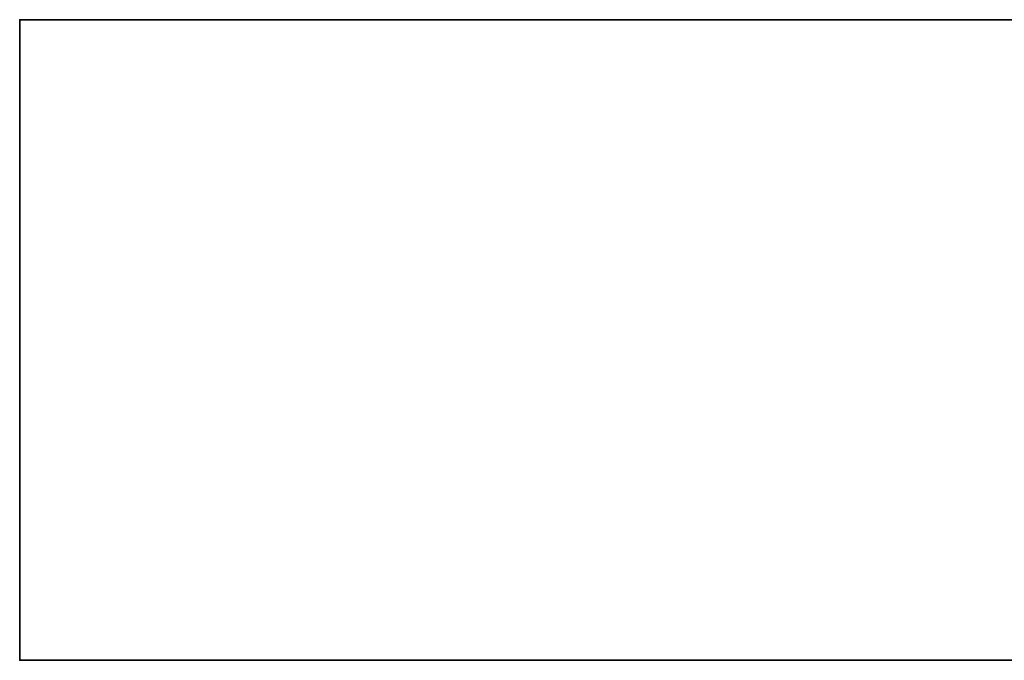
# Model space of a CAD drawing. Header units: millimetres. Extents: x -523 to 5173, y -130 to 66.
# Tile 1043 of 1056: x 927 to 1060, y -46 to 40. Entities that reach past the tile are written whole.
import ezdxf

# ---------------------------------------------------------------- set-up
doc = ezdxf.new("R2010")
doc.units = ezdxf.units.MM
doc.layers.add('151', color=7, linetype='Continuous', true_color=0xffffff)

# ---------------------------------------------------------------- blocks, each defined once
blk = doc.blocks.new('UG_SURFACE_010')
at = {"layer": '151', "color": 252, "linetype": 'Continuous', "lineweight": 35}
for points in [[(927.5, -46, -8), (927.5, 40, -8), (1077.5, 40, -8), (1077.5, -46, -8)], [(927.5, 40, 2207), (2072.5, 40, 2207), (1922.5, 40, 2057), (1077.5, 40, 2057)], [(1077.5, 40, 2057), (1077.5, 40, -8), (927.5, 40, -8), (927.5, 40, 2207)], [(927.5, -46, 2207), (927.5, 40, 2207), (927.5, 40, -8), (927.5, -46, -8)], [(2072.5, -46, 2207), (2072.5, 40, 2207), (927.5, 40, 2207), (927.5, -46, 2207)], [(2072.5, -46, 2207), (927.5, -46, 2207), (1077.5, -46, 2057), (1922.5, -46, 2057)], [(927.5, -46, 2207), (927.5, -46, -8), (1077.5, -46, -8), (1077.5, -46, 2057)]]:
    blk.add_3dface(points, dxfattribs=at)

msp = doc.modelspace()

# ---------------------------------------------------------------- linework, layer by layer
at = {"layer": '151', "color": 253, "linetype": 'Continuous', "lineweight": -3}
for p, q in [((927.5, -46, 2207), (927.5, 40, 2207)), ((927.5, 40, 2207), (2072.5, 40, 2207)), ((927.5, 40, -8), (927.5, 40, 2207)), ((927.5, 40, -8), (927.5, -46, -8)), ((927.5, 40, -8), (1077.5, 40, -8)), ((927.5, -46, -8), (927.5, -46, 2207)), ((927.5, -46, 2207), (2072.5, -46, 2207)), ((927.5, -46, -8), (1077.5, -46, -8))]:
    msp.add_line(p, q, dxfattribs=at)

# ---------------------------------------------------------------- block references
msp.add_blockref('UG_SURFACE_010', (0, 0), dxfattribs=at)

doc.saveas('drawing.dxf')
